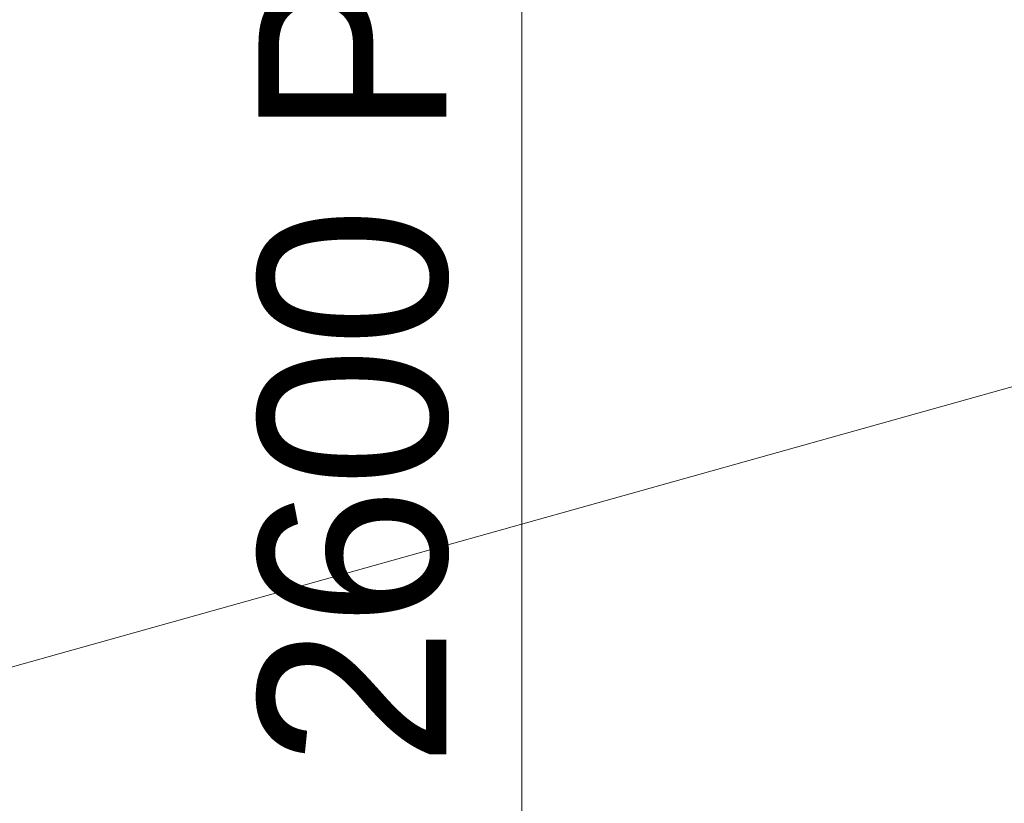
# Model space of a CAD drawing. Header units: millimetres. Extents: x -2233 to 61924, y -68080 to 6847.
# Tile 678 of 1022: x 6982 to 8292, y 2652 to 3693. Entities that reach past the tile are written whole.
import ezdxf

# ---------------------------------------------------------------- set-up
doc = ezdxf.new("R2010")
doc.units = ezdxf.units.MM
doc.layers.add('COTAS_P', color=1, linetype='Continuous', lineweight=0)
doc.dimstyles.new('R19_100', dxfattribs={"dimtxt": 250, "dimasz": 150, "dimexe": 150, "dimexo": 80, "dimgap": 100, "dimtad": 1, "dimtih": 1, "dimtoh": 1, "dimdsep": 46, "dimcen": 0.09, "dimadec": 0, "dimazin": 0, "dimtfac": 1, "dimtdec": 4, "dimtofl": 0, "dimtmove": 0, "dimatfit": 3, "dimfxl": 1, "dimtolj": 1, "dimtzin": 0, "dimarcsym": 0})

# ---------------------------------------------------------------- blocks, each defined once
blk = doc.blocks.new('DIM_R27_1')
at = {"layer": 'COTAS_P'}
for p, q in [((807.3, 1106.7), (9950.7, 3666.7)), ((9950.7, 3666.7), (9794.1, 3669.6)), ((9950.7, 3666.7), (9818.4, 3582.9)), ((10193.4, 2800), (9950.7, 3666.7)), ((807.3, 1106.7), (939.7, 1190.4)), ((1050, 240), (807.3, 1106.7)), ((807.3, 1106.7), (963.9, 1103.8))]:
    blk.add_line(p, q, dxfattribs=at)
blk.add_text('9495 P', height=250, rotation=15.6414, dxfattribs=at).set_placement((5352.1, 2483))
blk = doc.blocks.new('DIM_R27_24')
at = {"layer": 'COTAS_P'}
for p, q in [((6950, 4000), (7650, 4000)), ((7650, 4000), (7605, 3850)), ((7650, 1400), (7650, 4000)), ((7650, 4000), (7695, 3850)), ((7650, 1400), (7605, 1550)), ((7650, 1400), (7695, 1550)), ((6950, 1400), (7650, 1400))]:
    blk.add_line(p, q, dxfattribs=at)
blk.add_text('2600 P', height=250, rotation=90, dxfattribs=at).set_placement((7550, 2700))

msp = doc.modelspace()

# ---------------------------------------------------------------- dimensions: what is measured, and where the dimension line sits
at = {"layer": 'COTAS_P'}
for p1, p2, distance, picture, middle in [((6950, 1400), (6950, 4000), -700, 'DIM_R27_24', (7650, 2700)), ((1050, 240), (10193.381, 2800), 900, 'DIM_R27_1', (5379.037, 2386.671))]:
    dim = msp.add_aligned_dim(p1=p1, p2=p2, distance=distance, text='<> P', dimstyle='R19_100', dxfattribs=at)
    dim.commit()
    dim.dimension.update_dxf_attribs({"geometry": picture, "text_midpoint": middle})

doc.saveas('drawing.dxf')
